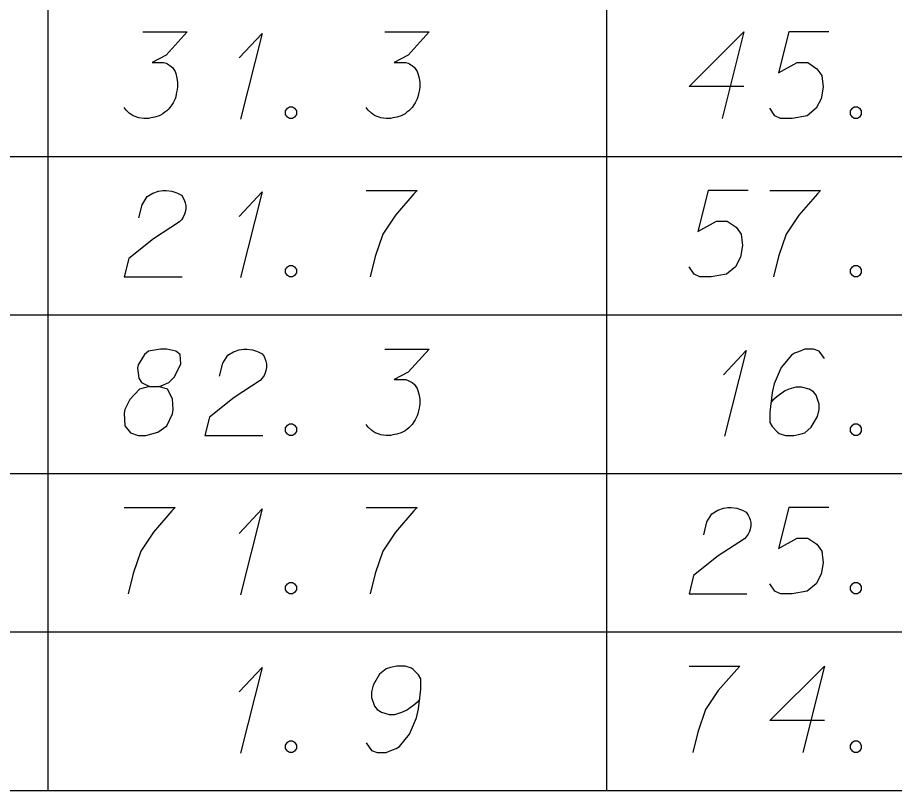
# Model space of a CAD drawing. Extents: x 2074207 to 2076812, y 516372 to 523312.
# Drawn here: x 2076524.39 to 2076573.08, y 518719.34 to 518762.25 of the extents above; entities that cross this region are included whole.
import ezdxf

# ---------------------------------------------------------------- set-up
doc = ezdxf.new("R2010")
doc.units = 0
for name, color, linetype in [('Prop DirtTable_ Soil Test Results - Outline (Major)', 7, 'Continuous'), ('Prop DirtTable_ Soil Test Results - Outline (Minor)', 7, 'Continuous'), ('Prop DirtTable_ Soil Test Results - Tx (Sample Data)', 7, 'Continuous')]:
    doc.layers.add(name, color=color, linetype=linetype)

msp = doc.modelspace()

# ---------------------------------------------------------------- linework, layer by layer
at = {"layer": 'Prop DirtTable_ Soil Test Results - Outline (Major)'}
msp.add_line((2076260.609, 518719.343), (2076811.903, 518719.343), dxfattribs=at)
at = {"layer": 'Prop DirtTable_ Soil Test Results - Outline (Minor)'}
for p, q in [((2076526.074, 518763.343), (2076526.074, 518754.543)), ((2076557.094, 518763.343), (2076557.094, 518754.543)), ((2076260.609, 518754.543), (2076811.903, 518754.543)), ((2076260.609, 518754.543), (2076811.903, 518754.543)), ((2076526.074, 518754.543), (2076526.074, 518745.743)), ((2076557.094, 518754.543), (2076557.094, 518745.743)), ((2076260.609, 518745.743), (2076811.903, 518745.743)), ((2076260.609, 518745.743), (2076811.903, 518745.743)), ((2076526.074, 518745.743), (2076526.074, 518736.943)), ((2076557.094, 518745.743), (2076557.094, 518736.943)), ((2076260.609, 518736.943), (2076811.903, 518736.943)), ((2076260.609, 518736.943), (2076811.903, 518736.943)), ((2076526.074, 518736.943), (2076526.074, 518728.143)), ((2076557.094, 518736.943), (2076557.094, 518728.143)), ((2076260.609, 518728.143), (2076811.903, 518728.143)), ((2076260.609, 518728.143), (2076811.903, 518728.143)), ((2076526.074, 518728.143), (2076526.074, 518719.343)), ((2076557.094, 518728.143), (2076557.094, 518719.343)), ((2076260.609, 518719.343), (2076811.903, 518719.343))]:
    msp.add_line(p, q, dxfattribs=at)
at = {"layer": 'Prop DirtTable_ Soil Test Results - Tx (Sample Data)'}
for points in [[(2076531.339, 518761.45), (2076533.808, 518761.45), (2076532.644, 518760.165), (2076531.868, 518759.749), (2076532.503, 518759.749), (2076532.644, 518759.711), (2076532.714, 518759.673), (2076532.785, 518759.635), (2076532.855, 518759.598), (2076532.997, 518759.484), (2076533.067, 518759.371), (2076533.138, 518759.258), (2076533.173, 518759.144), (2076533.243, 518758.88), (2076533.279, 518758.653), (2076533.279, 518758.539), (2076533.279, 518758.388), (2076533.243, 518758.161), (2076533.208, 518758.01), (2076533.173, 518757.859), (2076533.138, 518757.746), (2076533.102, 518757.67), (2076533.067, 518757.595), (2076533.032, 518757.519), (2076532.961, 518757.406), (2076532.855, 518757.254), (2076532.75, 518757.141), (2076532.679, 518757.065), (2076532.573, 518756.99), (2076532.467, 518756.914), (2076532.326, 518756.839), (2076532.256, 518756.801), (2076532.009, 518756.725), (2076531.797, 518756.687), (2076531.656, 518756.65), (2076531.409, 518756.65), (2076531.127, 518756.687), (2076531.021, 518756.725), (2076530.915, 518756.763), (2076530.809, 518756.801), (2076530.704, 518756.876), (2076530.598, 518756.952), (2076530.421, 518757.103), (2076530.316, 518757.254)], [(2076536.7, 518760.013), (2076537.97, 518761.374), (2076536.771, 518756.612)], [(2076544.779, 518761.45), (2076547.248, 518761.45), (2076546.084, 518760.165), (2076545.308, 518759.749), (2076545.943, 518759.749), (2076546.084, 518759.711), (2076546.154, 518759.673), (2076546.225, 518759.635), (2076546.295, 518759.598), (2076546.437, 518759.484), (2076546.507, 518759.371), (2076546.578, 518759.258), (2076546.613, 518759.144), (2076546.683, 518758.88), (2076546.719, 518758.653), (2076546.719, 518758.539), (2076546.719, 518758.388), (2076546.683, 518758.161), (2076546.648, 518758.01), (2076546.613, 518757.859), (2076546.578, 518757.746), (2076546.542, 518757.67), (2076546.507, 518757.595), (2076546.472, 518757.519), (2076546.401, 518757.406), (2076546.295, 518757.254), (2076546.19, 518757.141), (2076546.119, 518757.065), (2076546.013, 518756.99), (2076545.907, 518756.914), (2076545.766, 518756.839), (2076545.696, 518756.801), (2076545.449, 518756.725), (2076545.237, 518756.687), (2076545.096, 518756.65), (2076544.849, 518756.65), (2076544.567, 518756.687), (2076544.461, 518756.725), (2076544.355, 518756.763), (2076544.249, 518756.801), (2076544.144, 518756.876), (2076544.038, 518756.952), (2076543.861, 518757.103), (2076543.756, 518757.254)], [(2076564.709, 518758.426), (2076561.676, 518758.426), (2076564.709, 518761.45), (2076563.51, 518756.65)], [(2076569.436, 518761.45), (2076567.214, 518761.45), (2076566.649, 518759.182), (2076567.672, 518759.749), (2076568.272, 518759.749), (2076568.766, 518759.409), (2076569.048, 518759.031), (2076569.119, 518758.388), (2076569.013, 518757.746), (2076568.731, 518757.217), (2076568.237, 518756.801), (2076567.39, 518756.65), (2076566.755, 518756.65), (2076566.438, 518756.801), (2076566.156, 518757.217)], [(2076539.487, 518757.292), (2076539.664, 518757.292), (2076539.769, 518757.217), (2076539.875, 518757.065), (2076539.875, 518756.876), (2076539.769, 518756.725), (2076539.664, 518756.65), (2076539.487, 518756.65), (2076539.381, 518756.725), (2076539.276, 518756.876), (2076539.276, 518757.065), (2076539.381, 518757.217), (2076539.487, 518757.292)], [(2076570.847, 518757.292), (2076571.024, 518757.292), (2076571.129, 518757.217), (2076571.235, 518757.065), (2076571.235, 518756.876), (2076571.129, 518756.725), (2076571.024, 518756.65), (2076570.847, 518756.65), (2076570.741, 518756.725), (2076570.636, 518756.876), (2076570.636, 518757.065), (2076570.741, 518757.217), (2076570.847, 518757.292)], [(2076531.127, 518751.138), (2076531.303, 518751.856), (2076531.586, 518752.309), (2076531.903, 518752.498), (2076532.22, 518752.612), (2076532.467, 518752.65), (2076532.644, 518752.65), (2076532.961, 518752.612), (2076533.173, 518752.536), (2076533.279, 518752.498), (2076533.49, 518752.385), (2076533.596, 518752.234), (2076533.667, 518752.083), (2076533.702, 518751.969), (2076533.737, 518751.818), (2076533.737, 518751.629), (2076533.702, 518751.44), (2076533.667, 518751.327), (2076533.596, 518751.176), (2076533.49, 518751.024), (2076533.385, 518750.911), (2076531.938, 518749.966), (2076530.563, 518748.87), (2076530.316, 518747.85), (2076533.526, 518747.85)], [(2076536.7, 518751.213), (2076537.97, 518752.574), (2076536.771, 518747.812)], [(2076543.756, 518752.65), (2076546.578, 518752.65), (2076546.401, 518752.461), (2076545.378, 518751.289), (2076544.673, 518750.231), (2076544.249, 518748.983), (2076543.967, 518747.85)], [(2076564.956, 518752.65), (2076562.734, 518752.65), (2076562.169, 518750.382), (2076563.192, 518750.949), (2076563.792, 518750.949), (2076564.286, 518750.609), (2076564.568, 518750.231), (2076564.639, 518749.588), (2076564.533, 518748.946), (2076564.251, 518748.417), (2076563.757, 518748.001), (2076562.91, 518747.85), (2076562.275, 518747.85), (2076561.958, 518748.001), (2076561.676, 518748.417)], [(2076566.156, 518752.65), (2076568.978, 518752.65), (2076568.801, 518752.461), (2076567.778, 518751.289), (2076567.073, 518750.231), (2076566.649, 518748.983), (2076566.367, 518747.85)], [(2076539.487, 518748.492), (2076539.664, 518748.492), (2076539.769, 518748.417), (2076539.875, 518748.265), (2076539.875, 518748.076), (2076539.769, 518747.925), (2076539.664, 518747.85), (2076539.487, 518747.85), (2076539.381, 518747.925), (2076539.276, 518748.076), (2076539.276, 518748.265), (2076539.381, 518748.417), (2076539.487, 518748.492)], [(2076570.847, 518748.492), (2076571.024, 518748.492), (2076571.129, 518748.417), (2076571.235, 518748.265), (2076571.235, 518748.076), (2076571.129, 518747.925), (2076571.024, 518747.85), (2076570.847, 518747.85), (2076570.741, 518747.925), (2076570.636, 518748.076), (2076570.636, 518748.265), (2076570.741, 518748.417), (2076570.847, 518748.492)], [(2076531.727, 518741.771), (2076532.22, 518741.771), (2076532.362, 518741.809), (2076532.785, 518741.998), (2076533.102, 518742.3), (2076533.455, 518743.018), (2076533.42, 518743.547), (2076533.173, 518743.736), (2076532.679, 518743.85), (2076532.326, 518743.85), (2076531.656, 518743.736), (2076531.444, 518743.547), (2076531.092, 518742.98), (2076531.056, 518742.791), (2076531.127, 518742.224), (2076531.268, 518741.998), (2076531.727, 518741.771), (2076531.162, 518741.62), (2076530.633, 518741.053), (2076530.351, 518740.486), (2076530.316, 518740.297), (2076530.351, 518739.579), (2076530.668, 518739.201), (2076531.092, 518739.05), (2076531.515, 518739.05), (2076532.185, 518739.239), (2076532.679, 518739.579), (2076532.997, 518740.259), (2076533.032, 518740.486), (2076532.997, 518741.091), (2076532.714, 518741.62), (2076532.22, 518741.771)], [(2076535.607, 518742.338), (2076535.783, 518743.056), (2076536.066, 518743.509), (2076536.383, 518743.698), (2076536.7, 518743.812), (2076536.947, 518743.85), (2076537.124, 518743.85), (2076537.441, 518743.812), (2076537.653, 518743.736), (2076537.759, 518743.698), (2076537.97, 518743.585), (2076538.076, 518743.434), (2076538.147, 518743.283), (2076538.182, 518743.169), (2076538.217, 518743.018), (2076538.217, 518742.829), (2076538.182, 518742.64), (2076538.147, 518742.527), (2076538.076, 518742.376), (2076537.97, 518742.224), (2076537.865, 518742.111), (2076536.418, 518741.166), (2076535.043, 518740.07), (2076534.796, 518739.05), (2076538.006, 518739.05)], [(2076544.779, 518743.85), (2076547.248, 518743.85), (2076546.084, 518742.565), (2076545.308, 518742.149), (2076545.943, 518742.149), (2076546.084, 518742.111), (2076546.154, 518742.073), (2076546.225, 518742.035), (2076546.295, 518741.998), (2076546.437, 518741.884), (2076546.507, 518741.771), (2076546.578, 518741.658), (2076546.613, 518741.544), (2076546.683, 518741.28), (2076546.719, 518741.053), (2076546.719, 518740.939), (2076546.719, 518740.788), (2076546.683, 518740.561), (2076546.648, 518740.41), (2076546.613, 518740.259), (2076546.578, 518740.146), (2076546.542, 518740.07), (2076546.507, 518739.995), (2076546.472, 518739.919), (2076546.401, 518739.806), (2076546.295, 518739.654), (2076546.19, 518739.541), (2076546.119, 518739.465), (2076546.013, 518739.39), (2076545.907, 518739.314), (2076545.766, 518739.239), (2076545.696, 518739.201), (2076545.449, 518739.125), (2076545.237, 518739.087), (2076545.096, 518739.05), (2076544.849, 518739.05), (2076544.567, 518739.087), (2076544.461, 518739.125), (2076544.355, 518739.163), (2076544.249, 518739.201), (2076544.144, 518739.276), (2076544.038, 518739.352), (2076543.861, 518739.503), (2076543.756, 518739.654)], [(2076563.58, 518742.413), (2076564.85, 518743.774), (2076563.651, 518739.012)], [(2076569.189, 518743.321), (2076568.907, 518743.736), (2076568.59, 518743.85), (2076568.096, 518743.85), (2076567.743, 518743.698), (2076567.531, 518743.623), (2076567.355, 518743.509), (2076566.791, 518742.829), (2076566.403, 518741.922), (2076566.297, 518741.431), (2076566.156, 518740.335), (2076566.156, 518739.768), (2076566.297, 518739.541), (2076566.579, 518739.239), (2076566.685, 518739.163), (2076567.038, 518739.05), (2076567.496, 518739.05), (2076567.849, 518739.125), (2076568.096, 518739.201), (2076568.449, 518739.503), (2076568.801, 518740.108), (2076568.907, 518740.486), (2076568.907, 518740.788), (2076568.731, 518741.28), (2076568.59, 518741.469), (2076568.343, 518741.62), (2076567.919, 518741.733), (2076567.602, 518741.733), (2076567.214, 518741.62), (2076566.967, 518741.506), (2076566.544, 518741.204), (2076566.332, 518741.015), (2076566.226, 518740.902)], [(2076539.487, 518739.692), (2076539.664, 518739.692), (2076539.769, 518739.617), (2076539.875, 518739.465), (2076539.875, 518739.276), (2076539.769, 518739.125), (2076539.664, 518739.05), (2076539.487, 518739.05), (2076539.381, 518739.125), (2076539.276, 518739.276), (2076539.276, 518739.465), (2076539.381, 518739.617), (2076539.487, 518739.692)], [(2076570.847, 518739.692), (2076571.024, 518739.692), (2076571.129, 518739.617), (2076571.235, 518739.465), (2076571.235, 518739.276), (2076571.129, 518739.125), (2076571.024, 518739.05), (2076570.847, 518739.05), (2076570.741, 518739.125), (2076570.636, 518739.276), (2076570.636, 518739.465), (2076570.741, 518739.617), (2076570.847, 518739.692)], [(2076530.316, 518735.05), (2076533.138, 518735.05), (2076532.961, 518734.861), (2076531.938, 518733.689), (2076531.233, 518732.631), (2076530.809, 518731.383), (2076530.527, 518730.25)], [(2076536.7, 518733.613), (2076537.97, 518734.974), (2076536.771, 518730.212)], [(2076543.756, 518735.05), (2076546.578, 518735.05), (2076546.401, 518734.861), (2076545.378, 518733.689), (2076544.673, 518732.631), (2076544.249, 518731.383), (2076543.967, 518730.25)], [(2076562.487, 518733.538), (2076562.663, 518734.256), (2076562.946, 518734.709), (2076563.263, 518734.898), (2076563.58, 518735.012), (2076563.827, 518735.05), (2076564.004, 518735.05), (2076564.321, 518735.012), (2076564.533, 518734.936), (2076564.639, 518734.898), (2076564.85, 518734.785), (2076564.956, 518734.634), (2076565.027, 518734.483), (2076565.062, 518734.369), (2076565.097, 518734.218), (2076565.097, 518734.029), (2076565.062, 518733.84), (2076565.027, 518733.727), (2076564.956, 518733.576), (2076564.85, 518733.424), (2076564.745, 518733.311), (2076563.298, 518732.366), (2076561.923, 518731.27), (2076561.676, 518730.25), (2076564.886, 518730.25)], [(2076569.436, 518735.05), (2076567.214, 518735.05), (2076566.649, 518732.782), (2076567.672, 518733.349), (2076568.272, 518733.349), (2076568.766, 518733.009), (2076569.048, 518732.631), (2076569.119, 518731.988), (2076569.013, 518731.346), (2076568.731, 518730.817), (2076568.237, 518730.401), (2076567.39, 518730.25), (2076566.755, 518730.25), (2076566.438, 518730.401), (2076566.156, 518730.817)], [(2076539.487, 518730.892), (2076539.664, 518730.892), (2076539.769, 518730.817), (2076539.875, 518730.665), (2076539.875, 518730.476), (2076539.769, 518730.325), (2076539.664, 518730.25), (2076539.487, 518730.25), (2076539.381, 518730.325), (2076539.276, 518730.476), (2076539.276, 518730.665), (2076539.381, 518730.817), (2076539.487, 518730.892)], [(2076570.847, 518730.892), (2076571.024, 518730.892), (2076571.129, 518730.817), (2076571.235, 518730.665), (2076571.235, 518730.476), (2076571.129, 518730.325), (2076571.024, 518730.25), (2076570.847, 518730.25), (2076570.741, 518730.325), (2076570.636, 518730.476), (2076570.636, 518730.665), (2076570.741, 518730.817), (2076570.847, 518730.892)], [(2076536.7, 518724.813), (2076537.97, 518726.174), (2076536.771, 518721.412)], [(2076543.756, 518721.979), (2076544.038, 518721.563), (2076544.355, 518721.45), (2076544.849, 518721.45), (2076545.202, 518721.601), (2076545.414, 518721.676), (2076545.59, 518721.79), (2076546.154, 518722.47), (2076546.542, 518723.377), (2076546.648, 518723.869), (2076546.789, 518724.965), (2076546.789, 518725.532), (2076546.648, 518725.758), (2076546.366, 518726.061), (2076546.26, 518726.136), (2076545.907, 518726.25), (2076545.449, 518726.25), (2076545.096, 518726.174), (2076544.849, 518726.098), (2076544.496, 518725.796), (2076544.144, 518725.191), (2076544.038, 518724.813), (2076544.038, 518724.511), (2076544.214, 518724.02), (2076544.355, 518723.831), (2076544.602, 518723.68), (2076545.026, 518723.566), (2076545.343, 518723.566), (2076545.731, 518723.68), (2076545.978, 518723.793), (2076546.401, 518724.095), (2076546.613, 518724.284), (2076546.719, 518724.398)], [(2076561.676, 518726.25), (2076564.498, 518726.25), (2076564.321, 518726.061), (2076563.298, 518724.889), (2076562.593, 518723.831), (2076562.169, 518722.583), (2076561.887, 518721.45)], [(2076569.189, 518723.226), (2076566.156, 518723.226), (2076569.189, 518726.25), (2076567.99, 518721.45)], [(2076539.487, 518722.092), (2076539.664, 518722.092), (2076539.769, 518722.017), (2076539.875, 518721.865), (2076539.875, 518721.676), (2076539.769, 518721.525), (2076539.664, 518721.45), (2076539.487, 518721.45), (2076539.381, 518721.525), (2076539.276, 518721.676), (2076539.276, 518721.865), (2076539.381, 518722.017), (2076539.487, 518722.092)], [(2076570.847, 518722.092), (2076571.024, 518722.092), (2076571.129, 518722.017), (2076571.235, 518721.865), (2076571.235, 518721.676), (2076571.129, 518721.525), (2076571.024, 518721.45), (2076570.847, 518721.45), (2076570.741, 518721.525), (2076570.636, 518721.676), (2076570.636, 518721.865), (2076570.741, 518722.017), (2076570.847, 518722.092)]]:
    msp.add_lwpolyline(points, dxfattribs=at)

doc.saveas('drawing.dxf')
